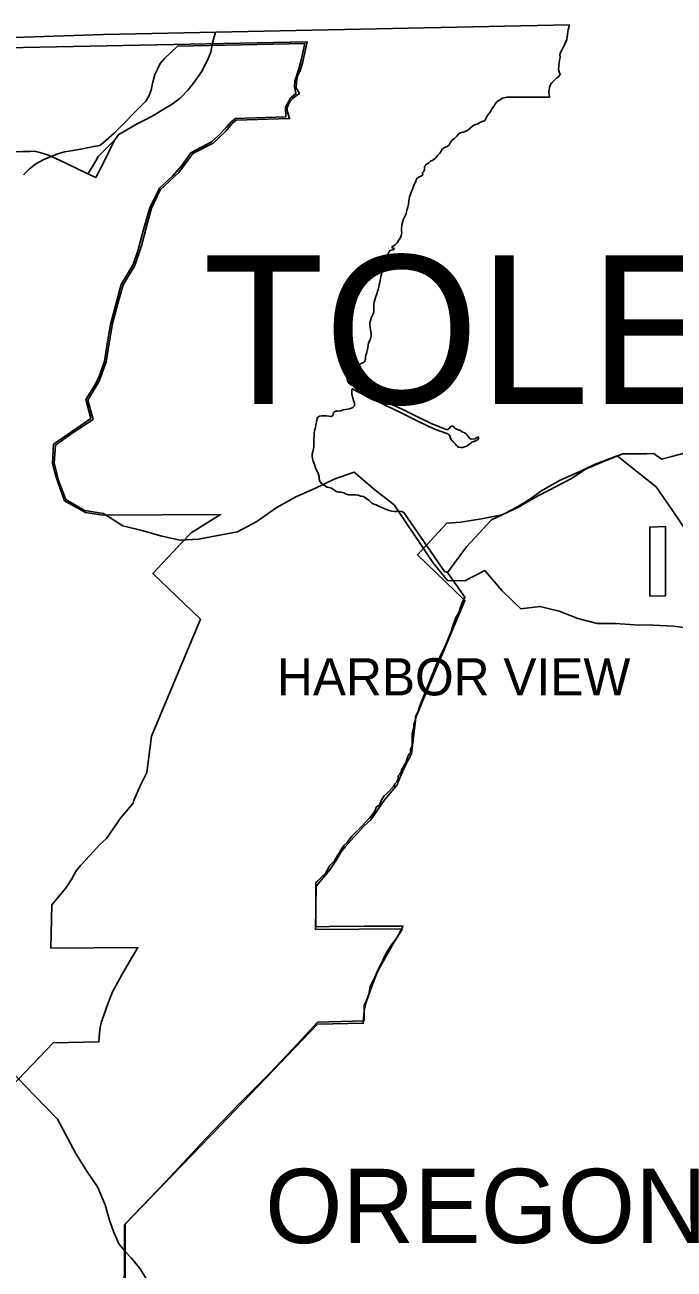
# Model space of a CAD drawing. Extents: x -232 to 448, y 619 to 1059.
# Drawn here: x 183.77 to 201.69, y 925.75 to 960.13 of the extents above; entities that cross this region are included whole.
import ezdxf

# ---------------------------------------------------------------- set-up
doc = ezdxf.new("R2010")
doc.units = 0
doc.layers.add('Default', color=7, linetype='Continuous')

msp = doc.modelspace()

# ---------------------------------------------------------------- linework, layer by layer
at = {"layer": 'Default'}
for points in [[(145.054, 958.769), (150.927, 958.948), (156.407, 959.102), (171.427, 959.378), (185.934, 959.863), (198.796, 960.129)], [(187.418, 957.686), (187.58, 957.787), (187.836, 957.936), (188.05, 958.104), (188.274, 958.331), (188.422, 958.515), (188.646, 958.835), (188.812, 959.153), (188.896, 959.376), (188.946, 959.619), (189.031, 959.927)], [(198.252, 958.135), (198.242, 958.203), (198.228, 958.277), (198.239, 958.328), (198.254, 958.402), (198.277, 958.478), (198.314, 958.531), (198.376, 958.592), (198.442, 958.653), (198.512, 958.698), (198.547, 958.768), (198.527, 958.807), (198.505, 958.867), (198.503, 958.918), (198.507, 958.972), (198.512, 959.029), (198.516, 959.083), (198.527, 959.152), (198.544, 959.226), (198.54, 959.298), (198.555, 959.364), (198.59, 959.434), (198.628, 959.505), (198.667, 959.581), (198.7, 959.657), (198.725, 959.729), (198.738, 959.798), (198.747, 959.86), (198.755, 959.926), (198.768, 960), (198.781, 960.051), (198.796, 960.129)], [(191.559, 959.664), (178.631, 959.398), (164.124, 958.912), (149.104, 958.636), (143.624, 958.482), (132.12, 958.132), (126.614, 958.11), (126.592, 958.099), (122.234, 957.803), (110.103, 957.439)], [(187.981, 959.539), (187.62, 959.196), (187.505, 959.059), (187.426, 958.902), (187.354, 958.758), (187.294, 958.543), (187.27, 958.428), (187.249, 958.326), (187.191, 958.161), (187.109, 958.025), (186.232, 957.139), (185.928, 956.87), (185.838, 956.792), (185.657, 956.768), (185.31, 956.697), (184.979, 956.644), (184.858, 956.623), (184.672, 956.567), (184.291, 956.412), (184.071, 956.287), (183.888, 956.147), (183.725, 955.981)], [(191.495, 959.612), (187.981, 959.539)], [(189.576, 957.545), (190.971, 957.591), (190.962, 957.856), (191.098, 958.1), (191.251, 958.231), (191.206, 958.413), (191.219, 958.577), (191.326, 958.912), (191.406, 959.193), (191.495, 959.612)], [(191.356, 958.839), (191.431, 959.067), (191.559, 959.664)], [(191.007, 957.758), (191.01, 957.837), (191.041, 957.931), (191.093, 958.023), (191.168, 958.097), (191.266, 958.18), (191.344, 958.229), (191.289, 958.325), (191.255, 958.383), (191.267, 958.548), (191.296, 958.721), (191.356, 958.839)], [(196.533, 957.619), (196.589, 957.681), (196.632, 957.741), (196.66, 957.805), (196.717, 957.874), (196.754, 957.948), (196.81, 958.013), (196.876, 958.058), (196.95, 958.103), (197.069, 958.127)], [(197.069, 958.127), (198.252, 958.135)], [(189.598, 957.498), (191.073, 957.542), (191.007, 957.758)], [(186.235, 956.947), (186.359, 957.103), (186.578, 957.232), (186.865, 957.391), (187.101, 957.517), (187.363, 957.652), (187.418, 957.686)], [(187.035, 954.435), (187.211, 955.075), (187.482, 955.62), (187.851, 955.961), (188.098, 956.241), (188.35, 956.589), (188.777, 956.823), (188.916, 956.893), (189.097, 957.058), (189.334, 957.299), (189.463, 957.45), (189.576, 957.545)], [(189.304, 957.185), (189.493, 957.408), (189.55, 957.463), (189.598, 957.498)], [(194.938, 956.335), (194.967, 956.364), (195.028, 956.395), (195.1, 956.447), (195.16, 956.516), (195.222, 956.582), (195.255, 956.637), (195.28, 956.69), (195.352, 956.745), (195.422, 956.765), (195.484, 956.814), (195.509, 956.867), (195.555, 956.935), (195.625, 956.986), (195.693, 957.053), (195.75, 957.123), (195.818, 957.157), (195.87, 957.167), (195.923, 957.181), (195.997, 957.22), (196.069, 957.287), (196.135, 957.34), (196.207, 957.372), (196.25, 957.39), (196.331, 957.435), (196.398, 957.455), (196.464, 957.49), (196.504, 957.547), (196.533, 957.619)], [(202.196, 943.448), (201.664, 943.519), (201.11, 943.542), (200.594, 943.548), (200.077, 943.589), (199.567, 943.589), (199.035, 943.732), (198.513, 943.934), (197.984, 944.062), (197.463, 943.99), (196.948, 944.489), (196.463, 945.055), (195.916, 944.764), (195.434, 944.778), (195.028, 945.279), (194.675, 945.801), (194.312, 946.344), (193.957, 946.864), (193.426, 947.285), (192.853, 947.77), (192.307, 947.579), (191.768, 947.317), (191.244, 947.088), (190.704, 946.782), (190.174, 946.408), (189.636, 946.124), (189.096, 946.018), (188.56, 945.924), (188.055, 945.89), (187.549, 946.001), (186.996, 946.163), (186.472, 946.291), (185.935, 946.631), (185.411, 946.707), (184.898, 947.018), (184.7, 947.512), (184.578, 948.021), (184.607, 948.512), (185.101, 948.863), (185.648, 949.222), (185.5, 949.757), (185.82, 950.282), (186.01, 950.816), (186.094, 951.344), (186.182, 951.875), (186.331, 952.427), (186.475, 952.947), (186.798, 953.485), (186.981, 954.02), (187.119, 954.554), (187.261, 955.063), (187.501, 955.568), (188.02, 956.047), (188.404, 956.575), (188.965, 956.861), (189.304, 957.185)], [(185.601, 956.171), (185.72, 956.37), (185.789, 956.491), (186.235, 956.947)], [(185.722, 955.914), (185.933, 956.316), (186.235, 956.947)], [(179.774, 956.494), (180.415, 956.513), (182.791, 956.601), (183.699, 956.631), (183.914, 956.633), (184.029, 956.638), (184.179, 956.603), (184.421, 956.528), (184.616, 956.438)], [(184.616, 956.438), (184.875, 956.317), (185.505, 956.011)], [(185.505, 956.011), (185.601, 956.171)], [(194.557, 955.813), (194.566, 955.85), (194.584, 955.881), (194.628, 955.914), (194.665, 955.934), (194.718, 955.956), (194.739, 955.968), (194.749, 955.985), (194.749, 955.999), (194.743, 956.012), (194.739, 956.024), (194.747, 956.04), (194.768, 956.069), (194.801, 956.122), (194.801, 956.153), (194.802, 956.2), (194.814, 956.237), (194.843, 956.268), (194.909, 956.308), (194.938, 956.335)], [(185.505, 956.011), (185.722, 955.914)], [(194.044, 954.105), (194.085, 954.168), (194.129, 954.24), (194.159, 954.307), (194.169, 954.381), (194.165, 954.435), (194.168, 954.503), (194.176, 954.575), (194.185, 954.64), (194.2, 954.704), (194.219, 954.764), (194.264, 954.856), (194.289, 954.91), (194.306, 954.966), (194.325, 955.038), (194.341, 955.1), (194.356, 955.176), (194.365, 955.254), (194.374, 955.319), (194.388, 955.379), (194.409, 955.444), (194.432, 955.506), (194.455, 955.565), (194.482, 955.637), (194.518, 955.715), (194.541, 955.768), (194.557, 955.813)], [(185.917, 946.582), (185.439, 946.652), (184.856, 946.983), (184.606, 947.685), (184.529, 948.007), (184.557, 948.54), (185.585, 949.256), (185.451, 949.775), (185.712, 950.204), (185.822, 950.441), (185.961, 950.836), (186.057, 951.43), (186.126, 951.849), (186.424, 952.956), (186.751, 953.507), (186.88, 953.884), (187.035, 954.435)], [(193.802, 953.819), (193.823, 953.862), (193.836, 953.888), (193.85, 953.896), (193.887, 953.902), (193.93, 953.914), (193.957, 953.933), (193.953, 953.957), (193.93, 953.964), (193.912, 953.966), (193.9, 953.98), (193.916, 954.009), (193.966, 954.037), (193.999, 954.058), (194.044, 954.105)], [(192.667, 950.344), (192.659, 950.414), (192.658, 950.48), (192.693, 950.552), (192.726, 950.619), (192.784, 950.681), (192.819, 950.75), (192.881, 950.768), (192.948, 950.758), (193.01, 950.753), (193.074, 950.779), (193.139, 950.822), (193.173, 950.894), (193.172, 950.965), (193.186, 951.019), (193.209, 951.085), (193.228, 951.156), (193.236, 951.21), (193.241, 951.28), (193.256, 951.343), (193.287, 951.411), (193.318, 951.487), (193.325, 951.55), (193.323, 951.62), (193.309, 951.699), (193.295, 951.771), (193.289, 951.841), (193.294, 951.91), (193.315, 951.984), (193.332, 952.056), (193.371, 952.126), (193.4, 952.187), (193.403, 952.261), (193.401, 952.327), (193.404, 952.399), (193.412, 952.467), (193.425, 952.53), (193.442, 952.598), (193.471, 952.672), (193.5, 952.762), (193.519, 952.817), (193.538, 952.887), (193.551, 952.943), (193.566, 953.012), (193.576, 953.066), (193.583, 953.119), (193.597, 953.179), (193.61, 953.23), (193.621, 953.281), (193.631, 953.339), (193.646, 953.411), (193.663, 953.478), (193.684, 953.536), (193.707, 953.597), (193.736, 953.673), (193.769, 953.749), (193.802, 953.819)], [(192.795, 949.92), (192.796, 950.054), (192.815, 950.07), (192.956, 949.989), (193.307, 949.824), (193.749, 949.603), (194.159, 949.409), (194.634, 949.173), (195.079, 948.962), (195.415, 948.836), (195.447, 948.826), (195.466, 948.809), (195.486, 948.793), (195.498, 948.762), (195.506, 948.737), (195.524, 948.688), (195.557, 948.648), (195.585, 948.624), (195.604, 948.599), (195.634, 948.564), (195.681, 948.508), (195.697, 948.487), (195.734, 948.458), (195.814, 948.451), (195.855, 948.453), (195.906, 948.469), (195.972, 948.491), (196.011, 948.522), (196.048, 948.552), (196.087, 948.577), (196.1, 948.601), (196.147, 948.605), (196.209, 948.636), (196.258, 948.668), (196.293, 948.701), (196.287, 948.744), (196.246, 948.726), (196.189, 948.695), (196.086, 948.684), (196.045, 948.709), (196.011, 948.75), (195.972, 948.8), (195.937, 948.841), (195.884, 948.87), (195.847, 948.879), (195.794, 948.922), (195.712, 948.947), (195.682, 948.956), (195.639, 948.985), (195.592, 949.041), (195.545, 949.045), (195.51, 949.017), (195.467, 948.97), (195.44, 948.949), (195.423, 948.947), (195.399, 948.95), (195.354, 948.964), (194.961, 949.127), (194.604, 949.297), (194.199, 949.499), (193.794, 949.689), (193.404, 949.885), (193.02, 950.075), (192.842, 950.162), (192.805, 950.175), (192.777, 950.183), (192.75, 950.194), (192.717, 950.223), (192.685, 950.276), (192.667, 950.344)], [(193.175, 947.056), (193.114, 947.095), (193.042, 947.11), (192.972, 947.135), (192.903, 947.148), (192.835, 947.145), (192.763, 947.143), (192.698, 947.143), (192.636, 947.16), (192.569, 947.204), (192.499, 947.215), (192.432, 947.219), (192.362, 947.238), (192.299, 947.282), (192.229, 947.324), (192.162, 947.343), (192.109, 947.359), (192.035, 947.399), (191.964, 947.449), (191.908, 947.512), (191.887, 947.579), (191.887, 947.651), (191.865, 947.733), (191.831, 947.795), (191.796, 947.861), (191.776, 947.931), (191.754, 948.007), (191.728, 948.075), (191.708, 948.145), (191.698, 948.213), (191.698, 948.269), (191.713, 948.335), (191.73, 948.413), (191.741, 948.478), (191.741, 948.546), (191.744, 948.608), (191.746, 948.696), (191.753, 948.774), (191.757, 948.844), (191.77, 948.947), (191.787, 949.004), (191.802, 949.078), (191.815, 949.15), (191.825, 949.216), (191.846, 949.281), (191.896, 949.322), (191.966, 949.325), (192.027, 949.325), (192.09, 949.323), (192.158, 949.32), (192.231, 949.311), (192.281, 949.348), (192.29, 949.416), (192.346, 949.452), (192.409, 949.456), (192.479, 949.466), (192.555, 949.49), (192.614, 949.498), (192.68, 949.514), (192.756, 949.534), (192.822, 949.558), (192.869, 949.606), (192.862, 949.681), (192.841, 949.747), (192.821, 949.819), (192.802, 949.886), (192.795, 949.92)], [(200.123, 948.22), (199.515, 947.993), (199.089, 947.786), (198.531, 947.538), (198.033, 947.255), (197.703, 947.022), (197.371, 946.812), (197.021, 946.627), (196.935, 946.588), (196.37, 946.478), (195.802, 946.386), (195.416, 946.358)], [(197.978, 947.139), (198.879, 947.605), (199.248, 947.853), (199.791, 948.08), (200.272, 948.28), (200.942, 948.273)], [(202.7, 945.257), (202.244, 945.831), (201.649, 946.715), (201.193, 947.367), (200.663, 947.789), (200.123, 948.22)], [(200.942, 948.273), (201.128, 948.288), (201.347, 948.132), (201.63, 948.204), (201.965, 948.298)], [(197.417, 946.814), (197.487, 946.859), (197.645, 946.948), (197.936, 947.118), (197.978, 947.139)], [(193.175, 947.056), (193.269, 946.986), (193.338, 946.924), (193.398, 946.888), (193.461, 946.865), (193.523, 946.841), (193.596, 946.807), (193.682, 946.764), (193.752, 946.736), (193.823, 946.711), (193.897, 946.693), (193.971, 946.686), (194.039, 946.688), (194.112, 946.689), (194.174, 946.681), (194.229, 946.658)], [(195.431, 945), (195.958, 945.708), (196.648, 946.451), (197.417, 946.814)], [(188.115, 945.842), (188.355, 946.098), (189.167, 946.598), (185.917, 946.582)], [(194.229, 946.658), (195.351, 945.024)], [(195.416, 946.358), (194.604, 945.49), (195.916, 944.228), (194.874, 941.743), (194.559, 940.99), (194.437, 939.988), (194.25, 939.619), (194.076, 939.216), (194.054, 939.142), (193.702, 938.725), (193.32, 938.166), (193.124, 937.988), (192.859, 937.692), (192.605, 937.42), (192.487, 937.271), (192.368, 937.056), (192.186, 936.787), (191.809, 936.331), (191.785, 935.138)], [(201.452, 944.358), (201.451, 946.27), (201.02, 946.252), (201.018, 944.349)], [(184.484, 934.621), (184.508, 935.814), (184.884, 936.27), (185.066, 936.539), (185.185, 936.754), (185.303, 936.903), (185.557, 937.175), (185.822, 937.471), (186.018, 937.65), (186.401, 938.208), (186.752, 938.625), (186.774, 938.699), (186.949, 939.102), (187.135, 939.471), (187.257, 940.473), (187.573, 941.226), (188.614, 943.711), (187.302, 944.973), (188.115, 945.842)], [(195.351, 945.024), (195.431, 945)], [(186.536, 924.258), (186.533, 927.002), (187.647, 928.159), (188.761, 929.359), (189.661, 930.301), (190.518, 931.158), (191.289, 931.972), (191.846, 932.572), (193.132, 932.615), (193.132, 932.872), (193.132, 933.044), (193.175, 933.129), (193.26, 933.344), (193.303, 933.558), (193.432, 933.815), (193.517, 934.029), (193.646, 934.286), (193.732, 934.458), (193.86, 934.672), (193.989, 934.843), (194.074, 934.972), (194.203, 935.229), (193.132, 935.229), (192.163, 935.214), (191.801, 935.208), (191.803, 936.043), (191.803, 936.429), (191.846, 936.471), (191.975, 936.6), (192.061, 936.686), (192.189, 936.9), (192.318, 937.028), (192.36, 937.114), (192.403, 937.2), (192.446, 937.243), (192.489, 937.328), (192.575, 937.457), (192.66, 937.543), (192.789, 937.714), (192.918, 937.843), (193.046, 937.971), (193.217, 938.143), (193.303, 938.228), (193.432, 938.4), (193.475, 938.528), (193.56, 938.571), (193.603, 938.7), (193.689, 938.828), (193.775, 938.914), (193.946, 939.085), (193.989, 939.171), (194.032, 939.214), (194.074, 939.299), (194.074, 939.385), (194.117, 939.428), (194.16, 939.514), (194.16, 939.557), (194.203, 939.599), (194.246, 939.685), (194.289, 939.771), (194.332, 939.899), (194.374, 939.985), (194.417, 940.028), (194.417, 940.114), (194.46, 940.199), (194.46, 940.285), (194.46, 940.413), (194.46, 940.542), (194.503, 940.713), (194.503, 940.799), (194.546, 940.928), (194.546, 941.013), (194.631, 941.185), (194.674, 941.313), (194.889, 941.87), (195.146, 942.513), (195.36, 942.942), (195.531, 943.37), (195.574, 943.499), (195.66, 943.756), (195.746, 943.884), (195.788, 944.013), (195.831, 944.141), (195.917, 944.313), (195.431, 945)], [(201.018, 944.349), (201.452, 944.358)], [(191.785, 935.138), (194.19, 935.15), (193.945, 934.753), (193.739, 934.398), (193.575, 934.099), (193.492, 933.949), (193.399, 933.721), (193.309, 933.471), (193.18, 933.102), (193.144, 932.957), (193.122, 932.789), (193.109, 932.544), (191.847, 932.521)], [(184.545, 932.004), (185.807, 932.028), (185.821, 932.272), (185.843, 932.44), (185.879, 932.585), (186.008, 932.954), (186.097, 933.204), (186.19, 933.432), (186.273, 933.583), (186.438, 933.881), (186.644, 934.236), (186.888, 934.633), (184.484, 934.621)], [(186.508, 926.272), (186.361, 926.448), (186.209, 926.787), (186.101, 927.107), (185.985, 927.525), (185.767, 928.027), (185.49, 928.431), (185.184, 928.932), (184.664, 929.891), (184.031, 930.55), (183.337, 931.269), (183.003, 931.627), (182.833, 931.915), (182.658, 932.251), (182.565, 932.44)], [(191.847, 932.521), (189.156, 929.707), (186.52, 926.973), (186.511, 924.193)], [(179.21, 923.676), (179.218, 926.456), (181.854, 929.191), (184.545, 932.004)], [(187.875, 924.229), (187.585, 924.736), (187.129, 925.454), (186.946, 925.756), (186.707, 926.052), (186.529, 926.247), (186.508, 926.272)]]:
    msp.add_lwpolyline(points, dxfattribs=at)

# ---------------------------------------------------------------- texts
for s, height, p in [('TOLEDO', 4.104, (188.679, 949.658)), ('HARBOR VIEW', 1.026, (190.726, 941.603)), ('OREGON', 2.052, (190.4, 926.471))]:
    msp.add_text(s, height=height, dxfattribs=at).set_placement(p)

doc.saveas('drawing.dxf')
